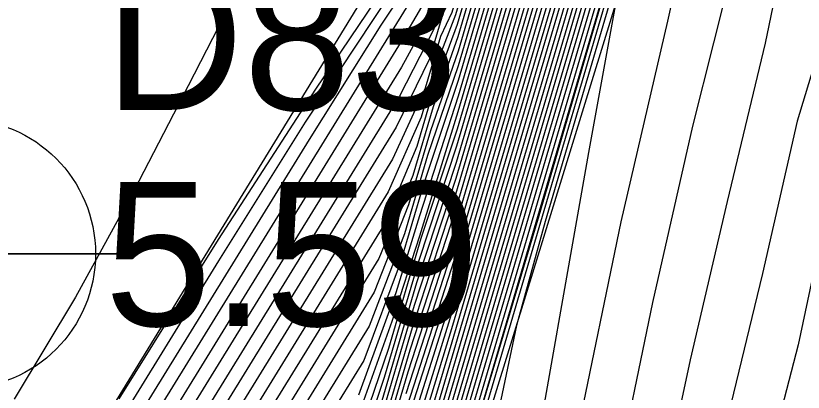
# Model space of a CAD drawing. Extents: x 2356077 to 2359823, y 225951 to 227822.
# Drawn here: x 2357543.71 to 2357557.39, y 226739.21 to 226745.74 of the extents above; entities that cross this region are included whole.
import ezdxf

# ---------------------------------------------------------------- set-up
doc = ezdxf.new("R2010")
doc.units = 0
for name, color, linetype in [('DTM Contours Major', 7, 'Continuous'), ('DTM Contours Minor', 7, 'Continuous'), ('Exist DTM Breakline Underwater', 7, 'Continuous'), ('Exist DTM Crownline Cogo Elevation', 7, 'Continuous'), ('Exist DTM Crownline Cogo Number', 7, 'Continuous'), ('Exist DTM Crownline Cogo Point CELL', 7, 'Continuous'), ('Exist DTM Drainline', 7, 'Continuous'), ('Exist Roads EOP', 7, 'Continuous')]:
    doc.layers.add(name, color=color, linetype=linetype)

msp = doc.modelspace()

# ---------------------------------------------------------------- linework, layer by layer
at = {"layer": 'DTM Contours Major'}
for points in [[(2357557.511, 226764.88), (2357557.191, 226763.849), (2357556.946, 226762.868), (2357556.706, 226762.011), (2357556.409, 226761.051), (2357556.049, 226760.026), (2357556.161, 226757.133), (2357556.216, 226757.19), (2357556.096, 226756.263), (2357555.538, 226751.658), (2357555.379, 226751.451), (2357555.059, 226751.048), (2357555.054, 226751.005), (2357554.483, 226750.483), (2357554.34, 226750.172), (2357550.32, 226736.53)], [(2357557.519, 226763.433), (2357557.242, 226762.321), (2357556.385, 226759.555), (2357556.318, 226759.157), (2357556.358, 226758.127), (2357556.399, 226757.931), (2357556.377, 226757.804), (2357556.256, 226756.809), (2357556.124, 226755.83), (2357555.727, 226752.553), (2357555.601, 226751.446), (2357555.286, 226751.05), (2357554.82, 226750.624), (2357553.605, 226746.377), (2357549.213, 226731.474)], [(2357557.682, 226762.56), (2357557.344, 226761.239), (2357556.687, 226759.111), (2357556.624, 226758.868), (2357556.551, 226758.671), (2357556.552, 226758.634), (2357556.558, 226758.603), (2357556.548, 226758.542), (2357556.137, 226755.15), (2357555.955, 226753.777), (2357555.801, 226752.504), (2357555.658, 226751.26), (2357555.502, 226751.064), (2357555.309, 226750.887), (2357555.026, 226749.897), (2357548.506, 226727.772)], [(2357555.407, 226760.545), (2357555.601, 226755.512), (2357555.62, 226755.105), (2357555.719, 226755.207), (2357555.666, 226754.693), (2357555.363, 226752.206), (2357554.724, 226751.402), (2357554.552, 226751.136), (2357554.419, 226750.977), (2357553.253, 226749.911), (2357553.029, 226749.628), (2357551.392, 226744.075), (2357550.724, 226741.915), (2357550.245, 226740.432), (2357549.582, 226738.57)], [(2357555.284, 226758.183), (2357555.429, 226754.417), (2357555.451, 226754.425), (2357555.577, 226754.554), (2357555.564, 226754.492), (2357555.305, 226752.391), (2357554.575, 226751.472), (2357554.415, 226751.222), (2357554.211, 226750.971), (2357552.844, 226749.721), (2357552.584, 226749.422), (2357551.392, 226745.376), (2357550.961, 226744.162), (2357550.609, 226742.968), (2357550.022, 226741.527), (2357547.215, 226736.972)], [(2357555.742, 226756.976), (2357555.786, 226755.734), (2357555.893, 226755.844), (2357555.808, 226755.204), (2357555.422, 226752.021), (2357554.694, 226751.106), (2357554.628, 226750.984), (2357553.663, 226750.101), (2357553.47, 226749.824), (2357551.352, 226742.637), (2357550.597, 226740.325), (2357549.898, 226737.953)], [(2357555.119, 226756.355), (2357555.157, 226755.913), (2357555.226, 226754.115), (2357555.293, 226753.756), (2357555.431, 226753.895), (2357555.416, 226753.823), (2357555.314, 226752.989), (2357555.274, 226752.779), (2357555.241, 226752.568), (2357554.871, 226752.101), (2357554.678, 226751.811), (2357554.01, 226750.972), (2357552.436, 226749.532), (2357552.14, 226749.217), (2357551.687, 226747.677), (2357551.25, 226746.314), (2357551.171, 226746.178), (2357550.971, 226745.498), (2357550.376, 226744.345), (2357545.765, 226736.863)], [(2357555.947, 226756.375), (2357555.952, 226755.734), (2357555.48, 226751.84), (2357554.902, 226751.109), (2357554.84, 226750.993), (2357554.073, 226750.292), (2357553.908, 226750.008), (2357551.318, 226741.218), (2357550.431, 226738.452)], [(2357557.466, 226752.676), (2357557.068, 226751.798), (2357556.565, 226751.06), (2357556.09, 226750.301), (2357555.999, 226750.116), (2357556.007, 226749.758), (2357555.946, 226749.721), (2357555.903, 226749.585), (2357555.035, 226745.651), (2357554.22, 226742.166), (2357553.462, 226738.494)], [(2357550.218, 226746.128), (2357548.739, 226743.895), (2357547.233, 226741.488), (2357543.928, 226736.124)]]:
    msp.add_lwpolyline(points, dxfattribs=at)
at = {"layer": 'DTM Contours Minor'}
for points in [[(2357560.409, 226781.787), (2357556.558, 226769.633), (2357555.766, 226766.741), (2357554.658, 226763.244), (2357554.742, 226762.951), (2357555.337, 226762.25), (2357555.365, 226761.852), (2357555.363, 226761.733), (2357555.371, 226761.586), (2357555.57, 226756.368), (2357555.636, 226755.174), (2357555.764, 226755.306), (2357555.382, 226752.153), (2357555.22, 226751.974), (2357554.748, 226751.381), (2357554.597, 226751.14), (2357554.462, 226750.979), (2357553.335, 226749.949), (2357553.118, 226749.671), (2357551.381, 226743.777), (2357550.748, 226741.878), (2357550.185, 226739.966), (2357549.528, 226738.033)], [(2357557.513, 226770.045), (2357556.784, 226767.511), (2357555.932, 226764.822), (2357555.953, 226764.499), (2357556.267, 226764.128), (2357556.269, 226764.099), (2357556.22, 226763.708), (2357556.286, 226763.193), (2357556.1, 226762.595), (2357556.036, 226762.115), (2357555.69, 226760.999), (2357555.84, 226757.094), (2357555.861, 226756.014), (2357555.958, 226756.113), (2357555.866, 226755.416), (2357555.445, 226751.948), (2357554.787, 226751.119), (2357554.712, 226750.987), (2357553.827, 226750.178), (2357553.646, 226749.899), (2357551.339, 226742.071), (2357550.524, 226739.555), (2357549.756, 226736.95)], [(2357557.662, 226770.068), (2357556.949, 226767.623), (2357556.14, 226765.07), (2357556.156, 226764.755), (2357556.45, 226764.409), (2357556.428, 226764.326), (2357556.441, 226763.944), (2357556.439, 226763.405), (2357556.239, 226762.76), (2357556.147, 226762.191), (2357555.742, 226760.881), (2357555.798, 226759.31), (2357555.882, 226757.123), (2357555.898, 226756.154), (2357555.99, 226756.248), (2357555.894, 226755.522), (2357555.457, 226751.912), (2357554.827, 226751.118), (2357554.755, 226750.989), (2357553.909, 226750.216), (2357553.733, 226749.936), (2357551.332, 226741.787), (2357550.489, 226739.176)], [(2357557.595, 226765.559), (2357557.358, 226764.67), (2357557.056, 226763.695), (2357556.829, 226762.755), (2357556.609, 226761.98), (2357556.054, 226760.186), (2357556.042, 226759.642), (2357556.134, 226757.246), (2357556.129, 226757.239), (2357556.103, 226756.989), (2357556.107, 226756.928), (2357556.148, 226756.969), (2357556.068, 226756.158), (2357555.527, 226751.694), (2357555.271, 226751.366), (2357555.033, 226751.068), (2357555.011, 226751.002), (2357554.401, 226750.445), (2357554.254, 226750.142), (2357551.289, 226740.078), (2357550.35, 226736.936)], [(2357557.663, 226765.09), (2357557.327, 226764.003), (2357557.061, 226762.982), (2357556.805, 226762.047), (2357556.16, 226759.964), (2357556.134, 226759.482), (2357556.214, 226757.399), (2357556.218, 226757.411), (2357556.195, 226757.23), (2357556.216, 226757.242), (2357556.229, 226757.255), (2357556.013, 226755.447), (2357555.55, 226751.621), (2357555.401, 226751.427), (2357555.242, 226751.227), (2357554.978, 226750.917), (2357555.097, 226751.007), (2357554.565, 226750.521), (2357554.425, 226750.201), (2357550.265, 226736.082)], [(2357557.598, 226764.312), (2357557.292, 226763.209), (2357557.011, 226762.143), (2357556.27, 226759.752), (2357556.226, 226759.32), (2357556.291, 226757.62), (2357556.301, 226757.63), (2357556.311, 226757.624), (2357556.296, 226757.527), (2357555.573, 226751.547), (2357555.445, 226751.379), (2357555.102, 226750.941), (2357555.183, 226751.013), (2357554.729, 226750.597), (2357554.594, 226750.254), (2357550.169, 226735.239)], [(2357557.462, 226764.157), (2357556.907, 226762.09), (2357556.215, 226759.857), (2357556.18, 226759.401), (2357556.253, 226757.504), (2357556.262, 226757.528), (2357556.249, 226757.377), (2357556.259, 226757.387), (2357556.264, 226757.384), (2357555.562, 226751.584), (2357555.423, 226751.403), (2357555.274, 226751.215), (2357555.005, 226750.89), (2357555.14, 226751.01), (2357554.647, 226750.559), (2357554.51, 226750.228), (2357550.216, 226735.656)], [(2357558.212, 226763.99), (2357557.385, 226761.236), (2357556.822, 226759.402), (2357556.621, 226758.763), (2357556.57, 226758.545), (2357556.514, 226758.193), (2357556.444, 226757.68), (2357555.666, 226751.255), (2357555.645, 226751.217), (2357555.548, 226751.095), (2357555.501, 226751.044), (2357555.429, 226750.942), (2357555.41, 226750.925), (2357555.182, 226750.37), (2357555.111, 226750.176), (2357553.82, 226745.771), (2357552.8, 226742.267), (2357551.729, 226738.688)], [(2357557.848, 226763.7), (2357557.107, 226761.037), (2357556.574, 226759.315), (2357556.456, 226758.911), (2357556.475, 226758.406), (2357556.483, 226758.269), (2357556.222, 226756.113), (2357556.065, 226754.949), (2357555.63, 226751.359), (2357555.509, 226751.201), (2357555.434, 226751.106), (2357555.403, 226751.029), (2357555.14, 226750.789), (2357555.021, 226750.401), (2357548.094, 226726.893)], [(2357557.63, 226763.541), (2357557.362, 226762.447), (2357556.893, 226760.912), (2357556.445, 226759.465), (2357556.364, 226759.075), (2357556.397, 226758.219), (2357556.423, 226758.027), (2357556.414, 226757.962), (2357556.286, 226756.909), (2357556.167, 226756.056), (2357555.742, 226752.545), (2357555.612, 226751.409), (2357555.329, 226751.053), (2357554.91, 226750.67), (2357553.663, 226746.312), (2357548.948, 226730.312)], [(2357557.406, 226763.322), (2357557.121, 226762.215), (2357556.327, 226759.651), (2357556.272, 226759.239), (2357556.318, 226758.035), (2357556.34, 226757.771), (2357556.366, 226757.802), (2357556.341, 226757.636), (2357556.326, 226757.502), (2357556.213, 226756.695), (2357555.585, 226751.51), (2357555.467, 226751.355), (2357555.335, 226751.188), (2357555.178, 226750.972), (2357555.227, 226751.016), (2357554.811, 226750.636), (2357554.677, 226750.276), (2357550.125, 226734.827)], [(2357557.606, 226762.559), (2357557.232, 226761.156), (2357556.635, 226759.229), (2357556.613, 226759.08), (2357556.505, 226758.747), (2357556.515, 226758.404), (2357556.237, 226756.103), (2357556.116, 226755.236), (2357555.787, 226752.517), (2357555.647, 226751.298), (2357555.459, 226751.061), (2357555.227, 226750.849), (2357553.827, 226746.089), (2357548.616, 226728.406)], [(2357557.448, 226762.498), (2357556.989, 226760.939), (2357556.507, 226759.382), (2357556.41, 226758.993), (2357556.436, 226758.312), (2357556.452, 226758.146), (2357556.208, 226756.161), (2357556.038, 226754.859), (2357555.757, 226752.536), (2357555.624, 226751.372), (2357555.372, 226751.056), (2357555, 226750.715), (2357553.721, 226746.251), (2357548.816, 226729.605)], [(2357557.481, 226760.733), (2357557.371, 226760.206), (2357557.36, 226758.96), (2357557.261, 226758.783), (2357557.332, 226758.385), (2357557.016, 226757.891), (2357556.893, 226757.745), (2357556.745, 226757.594), (2357556.612, 226757.426), (2357556.459, 226756.927), (2357556.384, 226756.662), (2357556.311, 226756.383), (2357556.202, 226755.548), (2357555.673, 226751.201), (2357555.573, 226751.075), (2357555.588, 226751.069), (2357555.451, 226750.943), (2357554.553, 226748.02), (2357551.426, 226737.409)], [(2357555.384, 226760.022), (2357555.575, 226755.058), (2357555.588, 226754.971), (2357555.697, 226755.083), (2357555.353, 226752.244), (2357554.698, 226751.421), (2357554.377, 226750.975), (2357553.171, 226749.873), (2357552.94, 226749.586), (2357551.396, 226744.347), (2357550.728, 226742.268), (2357550.317, 226740.934), (2357549.665, 226739.153)], [(2357555.36, 226759.551), (2357555.539, 226754.879), (2357555.554, 226754.835), (2357555.666, 226754.95), (2357555.341, 226752.281), (2357554.666, 226751.432), (2357554.491, 226751.17), (2357554.335, 226750.973), (2357553.089, 226749.835), (2357552.851, 226749.545), (2357551.399, 226744.617), (2357550.793, 226742.811), (2357550.391, 226741.446), (2357549.761, 226739.757), (2357548.476, 226737.671)], [(2357551.125, 226759.209), (2357553.984, 226756.2), (2357554.641, 226755.442), (2357555.05, 226754.821), (2357555.08, 226754.553), (2357555.121, 226753.491), (2357555.214, 226753.273), (2357555.274, 226753.335), (2357555.304, 226753.357), (2357555.317, 226753.41), (2357555.24, 226752.77), (2357555.22, 226752.648), (2357553.879, 226750.962), (2357552.191, 226749.419), (2357551.872, 226749.089), (2357551.601, 226748.166), (2357551.192, 226747.023), (2357551.287, 226747.352), (2357551.185, 226747.005), (2357544.112, 226735.525)], [(2357555.334, 226759.09), (2357555.503, 226754.711), (2357555.521, 226754.699), (2357555.639, 226754.821), (2357555.602, 226754.561), (2357555.329, 226752.318), (2357554.636, 226751.446), (2357554.471, 226751.191), (2357554.294, 226750.973), (2357553.007, 226749.797), (2357552.762, 226749.504), (2357551.398, 226744.876), (2357550.864, 226743.315), (2357550.464, 226741.955), (2357549.851, 226740.353), (2357547.197, 226736.044)], [(2357555.309, 226758.636), (2357555.466, 226754.562), (2357555.486, 226754.562), (2357555.609, 226754.688), (2357555.599, 226754.667), (2357555.317, 226752.355), (2357554.605, 226751.459), (2357554.444, 226751.207), (2357554.252, 226750.972), (2357552.926, 226749.759), (2357552.673, 226749.463), (2357551.396, 226745.13), (2357550.916, 226743.748), (2357550.537, 226742.462), (2357549.938, 226740.943), (2357547.211, 226736.516)], [(2357555.258, 226757.727), (2357555.392, 226754.263), (2357555.529, 226754.404), (2357555.551, 226754.414), (2357555.498, 226753.997), (2357555.42, 226753.456), (2357555.293, 226752.428), (2357554.55, 226751.493), (2357554.38, 226751.23), (2357554.171, 226750.971), (2357552.762, 226749.683), (2357552.496, 226749.381), (2357551.379, 226745.591), (2357551.005, 226744.573), (2357550.682, 226743.475), (2357550.104, 226742.108), (2357547.224, 226737.434)], [(2357555.233, 226757.272), (2357555.331, 226754.738), (2357555.36, 226754.128), (2357555.514, 226754.287), (2357555.515, 226754.249), (2357555.447, 226753.686), (2357555.418, 226753.567), (2357555.281, 226752.464), (2357554.539, 226751.531), (2357554.343, 226751.234), (2357554.131, 226750.971), (2357552.68, 226749.645), (2357552.407, 226749.341), (2357551.351, 226745.757), (2357551.048, 226744.978), (2357550.754, 226743.981), (2357550.182, 226742.684), (2357547.233, 226737.898)], [(2357552.347, 226756.873), (2357553.222, 226756.058), (2357553.774, 226755.609), (2357554.271, 226755.157), (2357554.694, 226754.718), (2357555.026, 226754.31), (2357555.055, 226754.111), (2357555.086, 226753.297), (2357555.074, 226753.076), (2357555.279, 226753.287), (2357555.273, 226753.177), (2357555.22, 226752.734), (2357555.203, 226752.678), (2357553.846, 226750.972), (2357552.11, 226749.381), (2357551.782, 226749.043), (2357551.564, 226748.301), (2357551.166, 226747.244), (2357551.323, 226747.734), (2357550.44, 226746.165), (2357550.053, 226745.579), (2357548.809, 226743.597), (2357544.024, 226735.831)], [(2357555.208, 226756.819), (2357555.296, 226754.529), (2357555.331, 226753.997), (2357555.475, 226754.146), (2357555.487, 226754.13), (2357555.391, 226753.353), (2357555.34, 226753.063), (2357555.269, 226752.501), (2357554.686, 226751.767), (2357554.544, 226751.563), (2357554.304, 226751.238), (2357554.091, 226750.971), (2357552.599, 226749.607), (2357552.318, 226749.3), (2357551.287, 226745.802), (2357551.09, 226745.381), (2357550.826, 226744.487), (2357550.255, 226743.252), (2357547.243, 226738.363)], [(2357555.688, 226756.879), (2357555.749, 226755.594), (2357555.861, 226755.709), (2357555.779, 226755.098), (2357555.41, 226752.058), (2357554.638, 226751.083), (2357554.586, 226750.982), (2357553.581, 226750.063), (2357553.382, 226749.785), (2357551.358, 226742.918), (2357550.635, 226740.714), (2357549.97, 226738.456)], [(2357556.103, 226756.822), (2357556.039, 226756.052), (2357555.515, 226751.731), (2357555.147, 226751.263), (2357555.004, 226751.082), (2357554.968, 226751), (2357554.319, 226750.407), (2357554.168, 226750.11), (2357551.296, 226740.363), (2357550.369, 226737.316)], [(2357555.643, 226756.696), (2357555.711, 226755.454), (2357555.828, 226755.575), (2357555.75, 226754.992), (2357555.398, 226752.094), (2357554.821, 226751.369), (2357554.608, 226751.083), (2357554.544, 226750.981), (2357553.499, 226750.025), (2357553.294, 226749.746), (2357551.364, 226743.198), (2357550.674, 226741.105), (2357550.042, 226738.96)], [(2357556.052, 226756.668), (2357556.01, 226755.946), (2357555.504, 226751.767), (2357554.971, 226751.093), (2357554.925, 226750.997), (2357554.237, 226750.368), (2357554.082, 226750.077), (2357551.303, 226740.648), (2357550.389, 226737.695)], [(2357554.143, 226756.568), (2357554.698, 226755.905), (2357555.073, 226755.332), (2357555.106, 226755.007), (2357555.156, 226753.7), (2357555.349, 226753.552), (2357555.34, 226753.512), (2357555.309, 226753.472), (2357555.34, 226753.506), (2357555.35, 226753.547), (2357555.254, 226752.752), (2357555.222, 226752.599), (2357553.925, 226750.967), (2357552.273, 226749.457), (2357551.962, 226749.133), (2357551.631, 226748.008), (2357551.211, 226746.799), (2357551.25, 226746.965), (2357551.114, 226746.504), (2357550.41, 226745.297), (2357544.212, 226735.239)], [(2357557.396, 226756.654), (2357556.823, 226756.07), (2357556.584, 226755.737), (2357556.415, 226755.349), (2357556.255, 226754.962), (2357556.107, 226754.572), (2357556.032, 226754.008), (2357555.755, 226751.725), (2357555.68, 226751.157), (2357555.613, 226751.073), (2357555.456, 226750.935), (2357555.494, 226750.942), (2357555.499, 226750.932), (2357555.471, 226750.877), (2357552.906, 226742.173), (2357552.41, 226740.364), (2357551.911, 226738.004)], [(2357555.607, 226756.505), (2357555.674, 226755.314), (2357555.796, 226755.44), (2357555.393, 226752.116), (2357555.238, 226751.945), (2357554.787, 226751.377), (2357554.578, 226751.076), (2357554.502, 226750.979), (2357553.417, 226749.987), (2357553.205, 226749.707), (2357551.369, 226743.477), (2357550.712, 226741.496), (2357550.113, 226739.464), (2357549.434, 226737.432)], [(2357555.981, 226756.491), (2357555.981, 226755.84), (2357555.492, 226751.803), (2357554.937, 226751.102), (2357554.882, 226750.995), (2357554.155, 226750.33), (2357553.995, 226750.043), (2357551.311, 226740.933), (2357550.41, 226738.074)], [(2357554.744, 226756.381), (2357555.096, 226755.844), (2357555.131, 226755.461), (2357555.191, 226753.908), (2357555.343, 226753.705), (2357555.391, 226753.728), (2357555.383, 226753.686), (2357555.294, 226752.954), (2357555.262, 226752.722), (2357555.201, 226752.57), (2357555.038, 226752.316), (2357553.968, 226750.97), (2357552.355, 226749.494), (2357552.051, 226749.176), (2357551.659, 226747.845), (2357551.231, 226746.561), (2357551.211, 226746.573), (2357551.043, 226746.002), (2357550.412, 226744.852), (2357544.309, 226734.945)], [(2357555.182, 226756.366), (2357555.261, 226754.322), (2357555.306, 226753.871), (2357555.446, 226754.014), (2357555.454, 226753.991), (2357555.448, 226753.962), (2357555.363, 226753.256), (2357555.33, 226753.1), (2357555.256, 226752.536), (2357554.705, 226751.843), (2357554.497, 226751.532), (2357554.051, 226750.972), (2357552.517, 226749.57), (2357552.229, 226749.259), (2357551.713, 226747.507), (2357551.269, 226746.061), (2357551.131, 226745.78), (2357550.899, 226744.993), (2357550.321, 226743.808), (2357545.796, 226736.464)], [(2357555.785, 226756.345), (2357555.796, 226756.184), (2357555.847, 226755.947), (2357555.854, 226755.954), (2357555.81, 226755.889), (2357555.837, 226755.31), (2357555.434, 226751.984), (2357554.744, 226751.116), (2357554.67, 226750.985), (2357553.745, 226750.139), (2357553.558, 226749.862), (2357551.346, 226742.354), (2357550.56, 226739.939), (2357549.827, 226737.451)], [(2357555.923, 226756.325), (2357555.913, 226756.257), (2357555.923, 226755.628), (2357555.469, 226751.876), (2357554.865, 226751.114), (2357554.797, 226750.991), (2357553.991, 226750.254), (2357553.821, 226749.973), (2357551.325, 226741.503), (2357550.457, 226738.807)], [(2357557.808, 226755.469), (2357557.354, 226755.007), (2357556.911, 226754.535), (2357556.118, 226753.161), (2357555.904, 226752.761), (2357555.863, 226752.487), (2357555.73, 226751.389), (2357555.689, 226751.117), (2357555.648, 226751.067), (2357555.561, 226750.993), (2357555.579, 226750.997), (2357555.582, 226750.994), (2357554.359, 226746.844), (2357554.123, 226745.915), (2357553.658, 226743.371), (2357552.578, 226737.232)], [(2357557.414, 226750.203), (2357556.56, 226748.461), (2357556.39, 226747.555), (2357556.195, 226746.727), (2357555.464, 226743.826), (2357554.769, 226740.762), (2357554.106, 226737.547)], [(2357557.868, 226748.338), (2357556.986, 226746.53), (2357556.731, 226745.27), (2357556.067, 226742.518), (2357555.427, 226739.768), (2357554.811, 226736.902)], [(2357547.979, 226747.012), (2357546.711, 226744.527), (2357545.762, 226742.701), (2357544.751, 226740.859), (2357543.688, 226739.086)], [(2357550.556, 226746.898), (2357548.922, 226744.47), (2357547.229, 226741.858), (2357545.502, 226739.091)], [(2357557.619, 226745.021), (2357557.285, 226743.916), (2357556.684, 226741.268), (2357556.084, 226738.806)], [(2357557.83, 226742.513), (2357557.3, 226740.03), (2357556.733, 226737.842)]]:
    msp.add_lwpolyline(points, dxfattribs=at)
at = {"layer": 'Exist DTM Breakline Underwater'}
msp.add_lwpolyline([(2357547.102, 226723.157), (2357555.715, 226751.077), (2357556.564, 226758.637)], dxfattribs=at)
at = {"layer": 'Exist DTM Crownline Cogo Point CELL'}
msp.add_lwpolyline([(2357542.756, 226744.609), (2357542.756, 226738.609), (2357542.756, 226741.609), (2357545.756, 226741.609), (2357539.756, 226741.609)], dxfattribs=at)
msp.add_circle((2357542.756, 226741.609), 2.344, dxfattribs=at)
at = {"layer": 'Exist DTM Drainline'}
msp.add_spline([(2357699.586, 226858.192), (2357670.366, 226820.782), (2357623.327, 226796.892), (2357587.218, 226772.268), (2357568.803, 226744.252), (2357555.19, 226717.62), (2357555.017, 226695.126), (2357553.473, 226672.759), (2357563.697, 226642.736), (2357576.526, 226627.993), (2357663.798, 226499.169), (2357732.721, 226415.647), (2357803.211, 226342.215), (2357874.586, 226264.309)], degree=3, dxfattribs=at)
at = {"layer": 'Exist Roads EOP'}
msp.add_lwpolyline([(2357548.158, 226751.097), (2357551.518, 226748.955), (2357539.932, 226730.044), (2357536.732, 226732.588), (2357457.094, 226780.918), (2357368.575, 226834.971), (2357285.95, 226885.112), (2357202.56, 226936.462), (2357119.743, 226986.718), (2357040.047, 227034.838), (2356959.55, 227083.993), (2356876.77, 227134.388), (2356794.33, 227184.148), (2356716.529, 227232.438), (2356632.17, 227283.448), (2356547.589, 227334.799), (2356465.16, 227384.805), (2356376.528, 227438.798), (2356293.908, 227488.913), (2356217.843, 227535.566)], dxfattribs=at)

# ---------------------------------------------------------------- texts
at = {"layer": 'Exist DTM Crownline Cogo Elevation'}
msp.add_text('5.59', height=2.5, dxfattribs=at).set_placement((2357545.256, 226740.359))
at = {"layer": 'Exist DTM Crownline Cogo Number'}
msp.add_text('D83', height=2.5, dxfattribs=at).set_placement((2357545.256, 226744.109))

doc.saveas('drawing.dxf')
